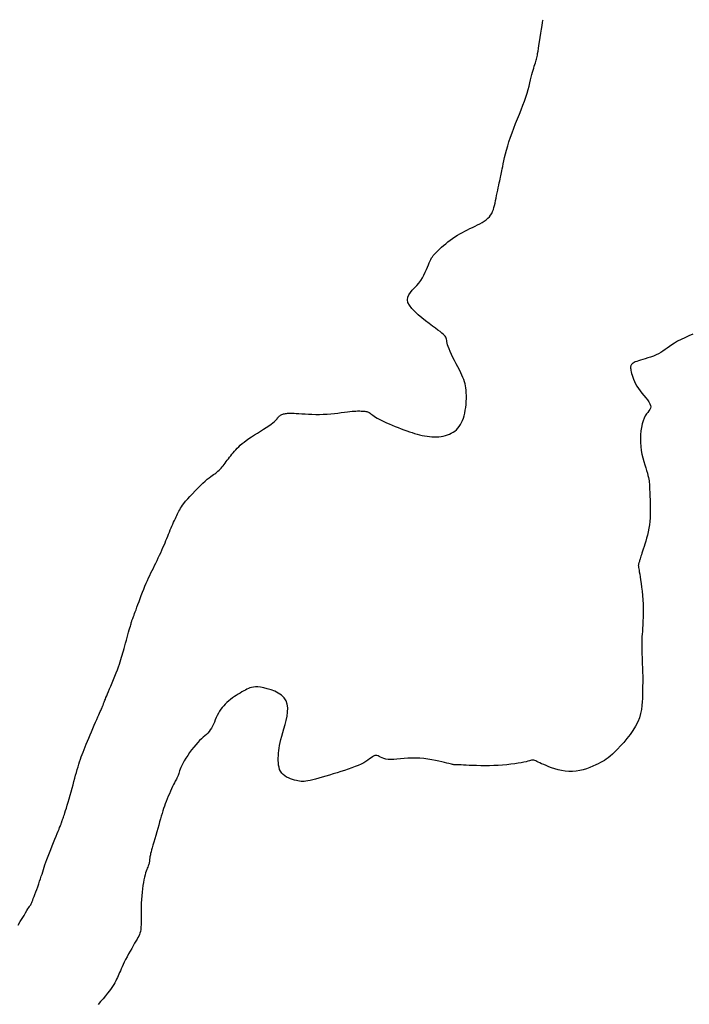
# Model space of a CAD drawing. Header units: millimetres. Extents: x 32690613 to 32693367, y 5343692 to 5344708.
# Tile 590 of 656: x 32692508 to 32692525, y 5344568 to 5344593. Entities that reach past the tile are written whole.
import ezdxf

# ---------------------------------------------------------------- set-up
doc = ezdxf.new("R2010")
doc.units = ezdxf.units.MM
doc.header["$LTSCALE"] = 20
doc.layers.add('02-DGM_HL_492.50', color=92, linetype='Continuous')
doc.layers.add('02-DGM_HL_493.00', color=102, linetype='Continuous')

msp = doc.modelspace()

# ---------------------------------------------------------------- linework, layer by layer
at = {"layer": '02-DGM_HL_492.50', "elevation": 492.5, "flags": 128}
msp.add_lwpolyline([(32692524.815, 5344585.118), (32692524.709, 5344585.072), (32692524.608, 5344585.026), (32692524.513, 5344584.981), (32692524.426, 5344584.936), (32692524.35, 5344584.891), (32692524.281, 5344584.847), (32692524.219, 5344584.804), (32692524.162, 5344584.763), (32692524.107, 5344584.723), (32692524.053, 5344584.685), (32692523.997, 5344584.649), (32692523.938, 5344584.616), (32692523.875, 5344584.586), (32692523.807, 5344584.559), (32692523.738, 5344584.534), (32692523.669, 5344584.511), (32692523.602, 5344584.49), (32692523.537, 5344584.471), (32692523.479, 5344584.453), (32692523.426, 5344584.437), (32692523.383, 5344584.422), (32692523.347, 5344584.407), (32692523.317, 5344584.393), (32692523.294, 5344584.38), (32692523.276, 5344584.367), (32692523.262, 5344584.355), (32692523.251, 5344584.342), (32692523.243, 5344584.33), (32692523.236, 5344584.317), (32692523.232, 5344584.303), (32692523.228, 5344584.287), (32692523.227, 5344584.269), (32692523.228, 5344584.247), (32692523.231, 5344584.222), (32692523.236, 5344584.192), (32692523.243, 5344584.157), (32692523.252, 5344584.117), (32692523.265, 5344584.071), (32692523.281, 5344584.02), (32692523.3, 5344583.966), (32692523.324, 5344583.909), (32692523.352, 5344583.85), (32692523.385, 5344583.79), (32692523.424, 5344583.729), (32692523.468, 5344583.668), (32692523.515, 5344583.608), (32692523.564, 5344583.55), (32692523.611, 5344583.493), (32692523.654, 5344583.44), (32692523.691, 5344583.389), (32692523.719, 5344583.342), (32692523.736, 5344583.3), (32692523.74, 5344583.263), (32692523.732, 5344583.228), (32692523.716, 5344583.194), (32692523.692, 5344583.16), (32692523.663, 5344583.122), (32692523.632, 5344583.08), (32692523.6, 5344583.031), (32692523.57, 5344582.972), (32692523.543, 5344582.903), (32692523.52, 5344582.825), (32692523.502, 5344582.739), (32692523.488, 5344582.646), (32692523.479, 5344582.55), (32692523.475, 5344582.45), (32692523.477, 5344582.349), (32692523.485, 5344582.248), (32692523.498, 5344582.149), (32692523.516, 5344582.052), (32692523.538, 5344581.959), (32692523.562, 5344581.87), (32692523.587, 5344581.786), (32692523.612, 5344581.708), (32692523.634, 5344581.635), (32692523.654, 5344581.57), (32692523.67, 5344581.511), (32692523.683, 5344581.46), (32692523.692, 5344581.414), (32692523.698, 5344581.373), (32692523.703, 5344581.336), (32692523.706, 5344581.302), (32692523.708, 5344581.269), (32692523.709, 5344581.238), (32692523.71, 5344581.207), (32692523.711, 5344581.174), (32692523.713, 5344581.14), (32692523.714, 5344581.103), (32692523.716, 5344581.062), (32692523.718, 5344581.016), (32692523.72, 5344580.964), (32692523.722, 5344580.905), (32692523.724, 5344580.839), (32692523.727, 5344580.766), (32692523.728, 5344580.688), (32692523.729, 5344580.605), (32692523.727, 5344580.518), (32692523.723, 5344580.43), (32692523.716, 5344580.341), (32692523.706, 5344580.251), (32692523.692, 5344580.163), (32692523.675, 5344580.076), (32692523.655, 5344579.992), (32692523.634, 5344579.911), (32692523.612, 5344579.834), (32692523.59, 5344579.762), (32692523.569, 5344579.695), (32692523.549, 5344579.633), (32692523.532, 5344579.579), (32692523.517, 5344579.53), (32692523.503, 5344579.487), (32692523.491, 5344579.449), (32692523.481, 5344579.415), (32692523.472, 5344579.386), (32692523.464, 5344579.36), (32692523.457, 5344579.338), (32692523.45, 5344579.318), (32692523.444, 5344579.3), (32692523.438, 5344579.285), (32692523.434, 5344579.271), (32692523.43, 5344579.258), (32692523.427, 5344579.246), (32692523.425, 5344579.234), (32692523.424, 5344579.223), (32692523.423, 5344579.211), (32692523.425, 5344579.197), (32692523.427, 5344579.18), (32692523.43, 5344579.159), (32692523.435, 5344579.131), (32692523.442, 5344579.095), (32692523.449, 5344579.049), (32692523.459, 5344578.993), (32692523.47, 5344578.925), (32692523.482, 5344578.846), (32692523.494, 5344578.758), (32692523.507, 5344578.662), (32692523.518, 5344578.559), (32692523.529, 5344578.452), (32692523.537, 5344578.341), (32692523.543, 5344578.229), (32692523.546, 5344578.117), (32692523.546, 5344578.006), (32692523.544, 5344577.899), (32692523.541, 5344577.796), (32692523.536, 5344577.699), (32692523.531, 5344577.61), (32692523.526, 5344577.53), (32692523.521, 5344577.461), (32692523.517, 5344577.404), (32692523.514, 5344577.357), (32692523.512, 5344577.315), (32692523.51, 5344577.277), (32692523.509, 5344577.24), (32692523.509, 5344577.199), (32692523.51, 5344577.152), (32692523.511, 5344577.096), (32692523.513, 5344577.028), (32692523.516, 5344576.952), (32692523.519, 5344576.869), (32692523.522, 5344576.783), (32692523.525, 5344576.697), (32692523.528, 5344576.613), (32692523.531, 5344576.536), (32692523.534, 5344576.468), (32692523.536, 5344576.412), (32692523.538, 5344576.366), (32692523.539, 5344576.328), (32692523.54, 5344576.299), (32692523.54, 5344576.275), (32692523.54, 5344576.255), (32692523.539, 5344576.238), (32692523.538, 5344576.222), (32692523.537, 5344576.206), (32692523.535, 5344576.188), (32692523.533, 5344576.166), (32692523.531, 5344576.14), (32692523.529, 5344576.108), (32692523.528, 5344576.07), (32692523.527, 5344576.022), (32692523.527, 5344575.965), (32692523.528, 5344575.897), (32692523.528, 5344575.819), (32692523.525, 5344575.733), (32692523.517, 5344575.64), (32692523.504, 5344575.541), (32692523.482, 5344575.437), (32692523.451, 5344575.33), (32692523.408, 5344575.222), (32692523.352, 5344575.113), (32692523.286, 5344575.004), (32692523.212, 5344574.899), (32692523.133, 5344574.797), (32692523.052, 5344574.701), (32692522.972, 5344574.612), (32692522.895, 5344574.531), (32692522.824, 5344574.46), (32692522.762, 5344574.401), (32692522.706, 5344574.351), (32692522.655, 5344574.309), (32692522.607, 5344574.273), (32692522.56, 5344574.241), (32692522.511, 5344574.212), (32692522.459, 5344574.184), (32692522.401, 5344574.155), (32692522.336, 5344574.124), (32692522.264, 5344574.092), (32692522.186, 5344574.06), (32692522.104, 5344574.029), (32692522.017, 5344574.002), (32692521.927, 5344573.98), (32692521.835, 5344573.964), (32692521.742, 5344573.956), (32692521.648, 5344573.956), (32692521.555, 5344573.965), (32692521.464, 5344573.981), (32692521.375, 5344574.001), (32692521.29, 5344574.025), (32692521.21, 5344574.052), (32692521.136, 5344574.08), (32692521.069, 5344574.107), (32692521.009, 5344574.133), (32692520.956, 5344574.157), (32692520.91, 5344574.178), (32692520.87, 5344574.197), (32692520.836, 5344574.214), (32692520.805, 5344574.227), (32692520.779, 5344574.237), (32692520.756, 5344574.244), (32692520.736, 5344574.247), (32692520.716, 5344574.247), (32692520.695, 5344574.243), (32692520.671, 5344574.238), (32692520.642, 5344574.23), (32692520.605, 5344574.22), (32692520.56, 5344574.208), (32692520.504, 5344574.196), (32692520.436, 5344574.183), (32692520.357, 5344574.169), (32692520.268, 5344574.156), (32692520.171, 5344574.143), (32692520.067, 5344574.132), (32692519.959, 5344574.122), (32692519.848, 5344574.114), (32692519.734, 5344574.108), (32692519.621, 5344574.105), (32692519.509, 5344574.104), (32692519.4, 5344574.105), (32692519.296, 5344574.108), (32692519.199, 5344574.111), (32692519.109, 5344574.115), (32692519.029, 5344574.119), (32692518.96, 5344574.122), (32692518.904, 5344574.124), (32692518.859, 5344574.125), (32692518.823, 5344574.126), (32692518.795, 5344574.127), (32692518.773, 5344574.127), (32692518.755, 5344574.128), (32692518.741, 5344574.128), (32692518.727, 5344574.13), (32692518.713, 5344574.132), (32692518.697, 5344574.135), (32692518.677, 5344574.139), (32692518.653, 5344574.145), (32692518.623, 5344574.152), (32692518.585, 5344574.161), (32692518.538, 5344574.173), (32692518.48, 5344574.186), (32692518.412, 5344574.203), (32692518.333, 5344574.22), (32692518.245, 5344574.239), (32692518.151, 5344574.256), (32692518.052, 5344574.272), (32692517.95, 5344574.286), (32692517.846, 5344574.295), (32692517.741, 5344574.3), (32692517.639, 5344574.299), (32692517.539, 5344574.295), (32692517.443, 5344574.287), (32692517.351, 5344574.278), (32692517.263, 5344574.27), (32692517.182, 5344574.264), (32692517.108, 5344574.262), (32692517.041, 5344574.264), (32692516.982, 5344574.274), (32692516.931, 5344574.288), (32692516.886, 5344574.305), (32692516.846, 5344574.323), (32692516.811, 5344574.34), (32692516.779, 5344574.355), (32692516.75, 5344574.365), (32692516.722, 5344574.367), (32692516.694, 5344574.362), (32692516.666, 5344574.349), (32692516.635, 5344574.33), (32692516.602, 5344574.306), (32692516.564, 5344574.278), (32692516.521, 5344574.246), (32692516.471, 5344574.213), (32692516.414, 5344574.179), (32692516.349, 5344574.146), (32692516.276, 5344574.113), (32692516.196, 5344574.081), (32692516.111, 5344574.049), (32692516.021, 5344574.017), (32692515.928, 5344573.986), (32692515.832, 5344573.955), (32692515.735, 5344573.925), (32692515.637, 5344573.895), (32692515.541, 5344573.866), (32692515.446, 5344573.838), (32692515.355, 5344573.811), (32692515.268, 5344573.787), (32692515.186, 5344573.765), (32692515.112, 5344573.746), (32692515.045, 5344573.73), (32692514.988, 5344573.719), (32692514.938, 5344573.71), (32692514.893, 5344573.705), (32692514.853, 5344573.704), (32692514.814, 5344573.705), (32692514.777, 5344573.709), (32692514.737, 5344573.716), (32692514.695, 5344573.726), (32692514.649, 5344573.738), (32692514.599, 5344573.753), (32692514.548, 5344573.771), (32692514.497, 5344573.792), (32692514.447, 5344573.817), (32692514.4, 5344573.846), (32692514.357, 5344573.88), (32692514.321, 5344573.919), (32692514.292, 5344573.963), (32692514.269, 5344574.011), (32692514.253, 5344574.064), (32692514.242, 5344574.12), (32692514.236, 5344574.178), (32692514.233, 5344574.239), (32692514.234, 5344574.3), (32692514.237, 5344574.363), (32692514.241, 5344574.426), (32692514.248, 5344574.49), (32692514.257, 5344574.556), (32692514.268, 5344574.625), (32692514.283, 5344574.698), (32692514.3, 5344574.776), (32692514.322, 5344574.86), (32692514.347, 5344574.951), (32692514.377, 5344575.05), (32692514.407, 5344575.154), (32692514.435, 5344575.261), (32692514.458, 5344575.369), (32692514.473, 5344575.475), (32692514.475, 5344575.578), (32692514.463, 5344575.674), (32692514.432, 5344575.761), (32692514.382, 5344575.837), (32692514.314, 5344575.902), (32692514.233, 5344575.958), (32692514.143, 5344576.004), (32692514.049, 5344576.041), (32692513.954, 5344576.07), (32692513.864, 5344576.092), (32692513.781, 5344576.106), (32692513.71, 5344576.114), (32692513.65, 5344576.115), (32692513.598, 5344576.112), (32692513.552, 5344576.104), (32692513.511, 5344576.091), (32692513.472, 5344576.075), (32692513.434, 5344576.057), (32692513.395, 5344576.035), (32692513.353, 5344576.012), (32692513.307, 5344575.987), (32692513.26, 5344575.959), (32692513.211, 5344575.931), (32692513.162, 5344575.9), (32692513.112, 5344575.868), (32692513.063, 5344575.834), (32692513.015, 5344575.798), (32692512.969, 5344575.76), (32692512.924, 5344575.721), (32692512.882, 5344575.68), (32692512.842, 5344575.637), (32692512.804, 5344575.592), (32692512.768, 5344575.545), (32692512.735, 5344575.495), (32692512.705, 5344575.443), (32692512.677, 5344575.389), (32692512.651, 5344575.333), (32692512.626, 5344575.276), (32692512.602, 5344575.22), (32692512.578, 5344575.165), (32692512.553, 5344575.113), (32692512.527, 5344575.063), (32692512.499, 5344575.018), (32692512.468, 5344574.977), (32692512.434, 5344574.94), (32692512.398, 5344574.905), (32692512.359, 5344574.87), (32692512.317, 5344574.833), (32692512.273, 5344574.794), (32692512.227, 5344574.75), (32692512.178, 5344574.7), (32692512.127, 5344574.642), (32692512.075, 5344574.578), (32692512.022, 5344574.51), (32692511.971, 5344574.439), (32692511.922, 5344574.368), (32692511.877, 5344574.297), (32692511.835, 5344574.229), (32692511.8, 5344574.166), (32692511.77, 5344574.109), (32692511.746, 5344574.058), (32692511.728, 5344574.013), (32692511.713, 5344573.973), (32692511.702, 5344573.938), (32692511.693, 5344573.907), (32692511.685, 5344573.88), (32692511.678, 5344573.857), (32692511.671, 5344573.838), (32692511.663, 5344573.82), (32692511.654, 5344573.803), (32692511.644, 5344573.784), (32692511.632, 5344573.763), (32692511.618, 5344573.739), (32692511.602, 5344573.708), (32692511.583, 5344573.671), (32692511.56, 5344573.627), (32692511.536, 5344573.575), (32692511.509, 5344573.517), (32692511.481, 5344573.456), (32692511.453, 5344573.391), (32692511.425, 5344573.325), (32692511.398, 5344573.259), (32692511.372, 5344573.195), (32692511.349, 5344573.132), (32692511.327, 5344573.072), (32692511.307, 5344573.011), (32692511.287, 5344572.95), (32692511.268, 5344572.887), (32692511.248, 5344572.82), (32692511.227, 5344572.75), (32692511.205, 5344572.674), (32692511.181, 5344572.592), (32692511.156, 5344572.505), (32692511.13, 5344572.417), (32692511.105, 5344572.328), (32692511.08, 5344572.241), (32692511.056, 5344572.158), (32692511.035, 5344572.081), (32692511.015, 5344572.013), (32692511, 5344571.955), (32692510.987, 5344571.906), (32692510.976, 5344571.865), (32692510.968, 5344571.832), (32692510.962, 5344571.803), (32692510.957, 5344571.779), (32692510.954, 5344571.759), (32692510.952, 5344571.74), (32692510.95, 5344571.722), (32692510.949, 5344571.704), (32692510.948, 5344571.687), (32692510.946, 5344571.669), (32692510.944, 5344571.651), (32692510.941, 5344571.633), (32692510.936, 5344571.613), (32692510.93, 5344571.593), (32692510.922, 5344571.571), (32692510.912, 5344571.547), (32692510.901, 5344571.52), (32692510.889, 5344571.49), (32692510.876, 5344571.455), (32692510.862, 5344571.415), (32692510.848, 5344571.37), (32692510.833, 5344571.318), (32692510.819, 5344571.259), (32692510.805, 5344571.194), (32692510.791, 5344571.122), (32692510.778, 5344571.045), (32692510.767, 5344570.963), (32692510.756, 5344570.877), (32692510.748, 5344570.786), (32692510.742, 5344570.692), (32692510.738, 5344570.595), (32692510.735, 5344570.498), (32692510.734, 5344570.4), (32692510.734, 5344570.305), (32692510.733, 5344570.215), (32692510.733, 5344570.13), (32692510.731, 5344570.053), (32692510.728, 5344569.985), (32692510.722, 5344569.927), (32692510.715, 5344569.878), (32692510.704, 5344569.835), (32692510.691, 5344569.796), (32692510.674, 5344569.759), (32692510.653, 5344569.72), (32692510.629, 5344569.678), (32692510.601, 5344569.63), (32692510.568, 5344569.574), (32692510.532, 5344569.512), (32692510.493, 5344569.445), (32692510.453, 5344569.374), (32692510.413, 5344569.302), (32692510.374, 5344569.23), (32692510.337, 5344569.161), (32692510.303, 5344569.094), (32692510.274, 5344569.033), (32692510.247, 5344568.977), (32692510.224, 5344568.924), (32692510.203, 5344568.875), (32692510.183, 5344568.828), (32692510.164, 5344568.784), (32692510.146, 5344568.741), (32692510.127, 5344568.698), (32692510.107, 5344568.656), (32692510.086, 5344568.612), (32692510.061, 5344568.568), (32692510.034, 5344568.521), (32692510.002, 5344568.471), (32692509.966, 5344568.418), (32692509.924, 5344568.361), (32692509.876, 5344568.299), (32692509.821, 5344568.232), (32692509.761, 5344568.161), (32692509.699, 5344568.087), (32692509.635, 5344568.012)], dxfattribs=at)
at = {"layer": '02-DGM_HL_493.00', "elevation": 493, "flags": 128}
msp.add_lwpolyline([(32692507.593, 5344570.037), (32692507.647, 5344570.126), (32692507.697, 5344570.21), (32692507.744, 5344570.287), (32692507.785, 5344570.354), (32692507.818, 5344570.408), (32692507.845, 5344570.451), (32692507.866, 5344570.484), (32692507.881, 5344570.509), (32692507.893, 5344570.527), (32692507.902, 5344570.54), (32692507.909, 5344570.55), (32692507.914, 5344570.558), (32692507.919, 5344570.565), (32692507.924, 5344570.574), (32692507.929, 5344570.585), (32692507.935, 5344570.599), (32692507.943, 5344570.618), (32692507.953, 5344570.643), (32692507.966, 5344570.675), (32692507.981, 5344570.715), (32692508, 5344570.764), (32692508.021, 5344570.82), (32692508.044, 5344570.883), (32692508.069, 5344570.949), (32692508.093, 5344571.018), (32692508.118, 5344571.088), (32692508.142, 5344571.156), (32692508.164, 5344571.222), (32692508.184, 5344571.283), (32692508.203, 5344571.341), (32692508.221, 5344571.398), (32692508.239, 5344571.455), (32692508.258, 5344571.513), (32692508.279, 5344571.575), (32692508.302, 5344571.641), (32692508.328, 5344571.714), (32692508.359, 5344571.795), (32692508.392, 5344571.881), (32692508.428, 5344571.97), (32692508.464, 5344572.06), (32692508.5, 5344572.148), (32692508.534, 5344572.233), (32692508.566, 5344572.31), (32692508.594, 5344572.379), (32692508.618, 5344572.437), (32692508.637, 5344572.485), (32692508.653, 5344572.525), (32692508.666, 5344572.556), (32692508.675, 5344572.581), (32692508.683, 5344572.602), (32692508.689, 5344572.618), (32692508.694, 5344572.632), (32692508.698, 5344572.644), (32692508.702, 5344572.656), (32692508.705, 5344572.667), (32692508.709, 5344572.677), (32692508.712, 5344572.687), (32692508.716, 5344572.698), (32692508.72, 5344572.709), (32692508.724, 5344572.722), (32692508.73, 5344572.735), (32692508.735, 5344572.751), (32692508.743, 5344572.77), (32692508.751, 5344572.794), (32692508.761, 5344572.824), (32692508.773, 5344572.861), (32692508.788, 5344572.906), (32692508.805, 5344572.96), (32692508.824, 5344573.025), (32692508.846, 5344573.098), (32692508.87, 5344573.177), (32692508.895, 5344573.262), (32692508.92, 5344573.351), (32692508.946, 5344573.441), (32692508.971, 5344573.531), (32692508.996, 5344573.618), (32692509.019, 5344573.703), (32692509.041, 5344573.784), (32692509.062, 5344573.861), (32692509.083, 5344573.936), (32692509.103, 5344574.008), (32692509.123, 5344574.077), (32692509.142, 5344574.143), (32692509.162, 5344574.208), (32692509.183, 5344574.27), (32692509.204, 5344574.331), (32692509.226, 5344574.393), (32692509.25, 5344574.455), (32692509.275, 5344574.518), (32692509.301, 5344574.585), (32692509.33, 5344574.654), (32692509.361, 5344574.728), (32692509.395, 5344574.807), (32692509.43, 5344574.89), (32692509.466, 5344574.974), (32692509.502, 5344575.057), (32692509.537, 5344575.139), (32692509.571, 5344575.216), (32692509.602, 5344575.287), (32692509.63, 5344575.35), (32692509.654, 5344575.404), (32692509.674, 5344575.449), (32692509.691, 5344575.486), (32692509.705, 5344575.517), (32692509.717, 5344575.542), (32692509.726, 5344575.563), (32692509.734, 5344575.58), (32692509.741, 5344575.596), (32692509.746, 5344575.61), (32692509.751, 5344575.624), (32692509.756, 5344575.637), (32692509.761, 5344575.65), (32692509.766, 5344575.663), (32692509.771, 5344575.678), (32692509.776, 5344575.693), (32692509.782, 5344575.71), (32692509.79, 5344575.729), (32692509.798, 5344575.751), (32692509.809, 5344575.776), (32692509.821, 5344575.807), (32692509.836, 5344575.843), (32692509.854, 5344575.886), (32692509.875, 5344575.936), (32692509.9, 5344575.995), (32692509.928, 5344576.063), (32692509.959, 5344576.138), (32692509.993, 5344576.219), (32692510.027, 5344576.303), (32692510.061, 5344576.388), (32692510.095, 5344576.472), (32692510.126, 5344576.552), (32692510.154, 5344576.628), (32692510.179, 5344576.696), (32692510.2, 5344576.759), (32692510.218, 5344576.817), (32692510.235, 5344576.873), (32692510.251, 5344576.927), (32692510.266, 5344576.982), (32692510.282, 5344577.039), (32692510.298, 5344577.1), (32692510.316, 5344577.166), (32692510.336, 5344577.235), (32692510.356, 5344577.306), (32692510.376, 5344577.376), (32692510.395, 5344577.445), (32692510.414, 5344577.51), (32692510.431, 5344577.569), (32692510.446, 5344577.621), (32692510.458, 5344577.664), (32692510.468, 5344577.7), (32692510.476, 5344577.729), (32692510.482, 5344577.753), (32692510.488, 5344577.773), (32692510.494, 5344577.791), (32692510.499, 5344577.807), (32692510.505, 5344577.824), (32692510.512, 5344577.842), (32692510.52, 5344577.863), (32692510.529, 5344577.887), (32692510.54, 5344577.915), (32692510.553, 5344577.948), (32692510.568, 5344577.988), (32692510.585, 5344578.034), (32692510.605, 5344578.087), (32692510.627, 5344578.149), (32692510.652, 5344578.218), (32692510.679, 5344578.292), (32692510.707, 5344578.37), (32692510.737, 5344578.45), (32692510.768, 5344578.531), (32692510.799, 5344578.611), (32692510.83, 5344578.688), (32692510.861, 5344578.761), (32692510.892, 5344578.831), (32692510.923, 5344578.897), (32692510.954, 5344578.962), (32692510.984, 5344579.025), (32692511.015, 5344579.087), (32692511.046, 5344579.15), (32692511.078, 5344579.213), (32692511.109, 5344579.277), (32692511.141, 5344579.343), (32692511.172, 5344579.409), (32692511.203, 5344579.475), (32692511.233, 5344579.541), (32692511.263, 5344579.606), (32692511.291, 5344579.67), (32692511.318, 5344579.732), (32692511.343, 5344579.792), (32692511.367, 5344579.85), (32692511.39, 5344579.907), (32692511.412, 5344579.962), (32692511.433, 5344580.016), (32692511.454, 5344580.068), (32692511.475, 5344580.12), (32692511.497, 5344580.171), (32692511.519, 5344580.221), (32692511.541, 5344580.27), (32692511.563, 5344580.318), (32692511.585, 5344580.365), (32692511.607, 5344580.41), (32692511.627, 5344580.453), (32692511.647, 5344580.494), (32692511.665, 5344580.533), (32692511.682, 5344580.569), (32692511.699, 5344580.603), (32692511.717, 5344580.638), (32692511.737, 5344580.673), (32692511.761, 5344580.711), (32692511.79, 5344580.753), (32692511.826, 5344580.799), (32692511.869, 5344580.852), (32692511.921, 5344580.912), (32692511.979, 5344580.977), (32692512.043, 5344581.046), (32692512.11, 5344581.116), (32692512.178, 5344581.185), (32692512.245, 5344581.252), (32692512.309, 5344581.313), (32692512.369, 5344581.367), (32692512.422, 5344581.413), (32692512.468, 5344581.451), (32692512.51, 5344581.483), (32692512.547, 5344581.509), (32692512.581, 5344581.532), (32692512.612, 5344581.553), (32692512.64, 5344581.574), (32692512.668, 5344581.595), (32692512.694, 5344581.618), (32692512.721, 5344581.643), (32692512.747, 5344581.67), (32692512.773, 5344581.698), (32692512.799, 5344581.729), (32692512.825, 5344581.76), (32692512.851, 5344581.794), (32692512.878, 5344581.829), (32692512.905, 5344581.864), (32692512.933, 5344581.901), (32692512.961, 5344581.939), (32692512.99, 5344581.977), (32692513.02, 5344582.016), (32692513.051, 5344582.055), (32692513.082, 5344582.093), (32692513.115, 5344582.132), (32692513.149, 5344582.169), (32692513.185, 5344582.207), (32692513.223, 5344582.245), (32692513.265, 5344582.284), (32692513.311, 5344582.323), (32692513.362, 5344582.364), (32692513.418, 5344582.406), (32692513.481, 5344582.451), (32692513.551, 5344582.497), (32692513.626, 5344582.545), (32692513.703, 5344582.594), (32692513.78, 5344582.643), (32692513.856, 5344582.691), (32692513.928, 5344582.737), (32692513.993, 5344582.78), (32692514.049, 5344582.819), (32692514.096, 5344582.854), (32692514.133, 5344582.886), (32692514.162, 5344582.913), (32692514.184, 5344582.937), (32692514.202, 5344582.959), (32692514.217, 5344582.978), (32692514.23, 5344582.994), (32692514.243, 5344583.009), (32692514.257, 5344583.023), (32692514.272, 5344583.036), (32692514.289, 5344583.047), (32692514.307, 5344583.057), (32692514.326, 5344583.066), (32692514.347, 5344583.074), (32692514.368, 5344583.081), (32692514.391, 5344583.087), (32692514.415, 5344583.091), (32692514.441, 5344583.095), (32692514.47, 5344583.097), (32692514.503, 5344583.099), (32692514.541, 5344583.099), (32692514.585, 5344583.098), (32692514.636, 5344583.097), (32692514.694, 5344583.094), (32692514.761, 5344583.089), (32692514.836, 5344583.085), (32692514.917, 5344583.08), (32692515.003, 5344583.075), (32692515.094, 5344583.072), (32692515.188, 5344583.07), (32692515.284, 5344583.069), (32692515.381, 5344583.072), (32692515.478, 5344583.077), (32692515.574, 5344583.085), (32692515.667, 5344583.094), (32692515.757, 5344583.104), (32692515.843, 5344583.115), (32692515.924, 5344583.126), (32692515.998, 5344583.135), (32692516.064, 5344583.143), (32692516.122, 5344583.149), (32692516.173, 5344583.154), (32692516.217, 5344583.156), (32692516.255, 5344583.157), (32692516.289, 5344583.157), (32692516.319, 5344583.157), (32692516.346, 5344583.155), (32692516.372, 5344583.154), (32692516.397, 5344583.152), (32692516.421, 5344583.15), (32692516.445, 5344583.148), (32692516.468, 5344583.144), (32692516.491, 5344583.14), (32692516.514, 5344583.133), (32692516.536, 5344583.125), (32692516.557, 5344583.115), (32692516.578, 5344583.102), (32692516.6, 5344583.086), (32692516.624, 5344583.069), (32692516.651, 5344583.049), (32692516.681, 5344583.027), (32692516.716, 5344583.003), (32692516.758, 5344582.977), (32692516.806, 5344582.949), (32692516.862, 5344582.92), (32692516.925, 5344582.889), (32692516.993, 5344582.858), (32692517.066, 5344582.826), (32692517.141, 5344582.794), (32692517.217, 5344582.763), (32692517.294, 5344582.732), (32692517.369, 5344582.703), (32692517.442, 5344582.676), (32692517.512, 5344582.65), (32692517.581, 5344582.626), (32692517.648, 5344582.604), (32692517.713, 5344582.583), (32692517.777, 5344582.565), (32692517.841, 5344582.549), (32692517.904, 5344582.534), (32692517.967, 5344582.522), (32692518.03, 5344582.511), (32692518.092, 5344582.503), (32692518.154, 5344582.498), (32692518.214, 5344582.495), (32692518.274, 5344582.495), (32692518.333, 5344582.499), (32692518.39, 5344582.505), (32692518.446, 5344582.514), (32692518.5, 5344582.527), (32692518.552, 5344582.544), (32692518.602, 5344582.564), (32692518.65, 5344582.587), (32692518.696, 5344582.614), (32692518.739, 5344582.645), (32692518.779, 5344582.68), (32692518.816, 5344582.719), (32692518.851, 5344582.761), (32692518.882, 5344582.808), (32692518.911, 5344582.859), (32692518.936, 5344582.913), (32692518.959, 5344582.972), (32692518.978, 5344583.035), (32692518.995, 5344583.103), (32692519.008, 5344583.174), (32692519.019, 5344583.248), (32692519.027, 5344583.325), (32692519.032, 5344583.401), (32692519.034, 5344583.477), (32692519.035, 5344583.55), (32692519.033, 5344583.62), (32692519.029, 5344583.685), (32692519.022, 5344583.745), (32692519.014, 5344583.8), (32692519.003, 5344583.853), (32692518.988, 5344583.904), (32692518.97, 5344583.956), (32692518.948, 5344584.011), (32692518.922, 5344584.07), (32692518.891, 5344584.134), (32692518.855, 5344584.206), (32692518.816, 5344584.282), (32692518.775, 5344584.363), (32692518.733, 5344584.444), (32692518.692, 5344584.525), (32692518.655, 5344584.602), (32692518.621, 5344584.675), (32692518.593, 5344584.741), (32692518.572, 5344584.798), (32692518.557, 5344584.847), (32692518.547, 5344584.89), (32692518.539, 5344584.927), (32692518.533, 5344584.959), (32692518.526, 5344584.987), (32692518.518, 5344585.013), (32692518.507, 5344585.038), (32692518.491, 5344585.062), (32692518.469, 5344585.088), (32692518.441, 5344585.116), (32692518.405, 5344585.146), (32692518.362, 5344585.182), (32692518.308, 5344585.222), (32692518.245, 5344585.27), (32692518.17, 5344585.325), (32692518.084, 5344585.388), (32692517.991, 5344585.459), (32692517.896, 5344585.535), (32692517.802, 5344585.614), (32692517.715, 5344585.695), (32692517.64, 5344585.775), (32692517.582, 5344585.854), (32692517.544, 5344585.928), (32692517.531, 5344585.997), (32692517.539, 5344586.062), (32692517.565, 5344586.123), (32692517.605, 5344586.182), (32692517.655, 5344586.24), (32692517.71, 5344586.298), (32692517.767, 5344586.358), (32692517.822, 5344586.421), (32692517.871, 5344586.488), (32692517.915, 5344586.557), (32692517.953, 5344586.626), (32692517.987, 5344586.696), (32692518.016, 5344586.764), (32692518.043, 5344586.828), (32692518.066, 5344586.888), (32692518.088, 5344586.941), (32692518.108, 5344586.987), (32692518.128, 5344587.026), (32692518.148, 5344587.061), (32692518.168, 5344587.093), (32692518.191, 5344587.122), (32692518.216, 5344587.152), (32692518.245, 5344587.182), (32692518.278, 5344587.216), (32692518.315, 5344587.253), (32692518.358, 5344587.293), (32692518.404, 5344587.336), (32692518.455, 5344587.38), (32692518.508, 5344587.426), (32692518.564, 5344587.471), (32692518.623, 5344587.516), (32692518.683, 5344587.559), (32692518.744, 5344587.6), (32692518.807, 5344587.639), (32692518.87, 5344587.676), (32692518.934, 5344587.711), (32692518.999, 5344587.745), (32692519.063, 5344587.778), (32692519.127, 5344587.81), (32692519.191, 5344587.842), (32692519.255, 5344587.873), (32692519.317, 5344587.904), (32692519.377, 5344587.936), (32692519.434, 5344587.969), (32692519.488, 5344588.002), (32692519.537, 5344588.037), (32692519.582, 5344588.074), (32692519.621, 5344588.113), (32692519.654, 5344588.155), (32692519.681, 5344588.199), (32692519.704, 5344588.246), (32692519.723, 5344588.296), (32692519.739, 5344588.348), (32692519.754, 5344588.404), (32692519.767, 5344588.462), (32692519.78, 5344588.524), (32692519.793, 5344588.588), (32692519.807, 5344588.654), (32692519.821, 5344588.722), (32692519.835, 5344588.788), (32692519.849, 5344588.854), (32692519.862, 5344588.916), (32692519.874, 5344588.975), (32692519.885, 5344589.028), (32692519.895, 5344589.076), (32692519.904, 5344589.119), (32692519.913, 5344589.16), (32692519.921, 5344589.2), (32692519.93, 5344589.243), (32692519.94, 5344589.288), (32692519.95, 5344589.339), (32692519.963, 5344589.398), (32692519.977, 5344589.466), (32692519.993, 5344589.542), (32692520.012, 5344589.626), (32692520.034, 5344589.718), (32692520.06, 5344589.816), (32692520.089, 5344589.919), (32692520.122, 5344590.027), (32692520.159, 5344590.14), (32692520.2, 5344590.255), (32692520.245, 5344590.373), (32692520.292, 5344590.492), (32692520.34, 5344590.611), (32692520.387, 5344590.729), (32692520.434, 5344590.845), (32692520.477, 5344590.957), (32692520.517, 5344591.065), (32692520.552, 5344591.168), (32692520.583, 5344591.266), (32692520.61, 5344591.358), (32692520.634, 5344591.445), (32692520.655, 5344591.527), (32692520.674, 5344591.603), (32692520.691, 5344591.674), (32692520.708, 5344591.74), (32692520.724, 5344591.801), (32692520.74, 5344591.856), (32692520.755, 5344591.907), (32692520.769, 5344591.954), (32692520.782, 5344591.997), (32692520.795, 5344592.037), (32692520.806, 5344592.073), (32692520.816, 5344592.106), (32692520.824, 5344592.136), (32692520.832, 5344592.167), (32692520.839, 5344592.2), (32692520.846, 5344592.237), (32692520.854, 5344592.282), (32692520.863, 5344592.336), (32692520.874, 5344592.402), (32692520.887, 5344592.483), (32692520.903, 5344592.58), (32692520.92, 5344592.686), (32692520.937, 5344592.796), (32692520.954, 5344592.901), (32692520.969, 5344592.995), (32692520.981, 5344593.071), (32692520.989, 5344593.122), (32692520.992, 5344593.141)], dxfattribs=at)

doc.saveas('drawing.dxf')
